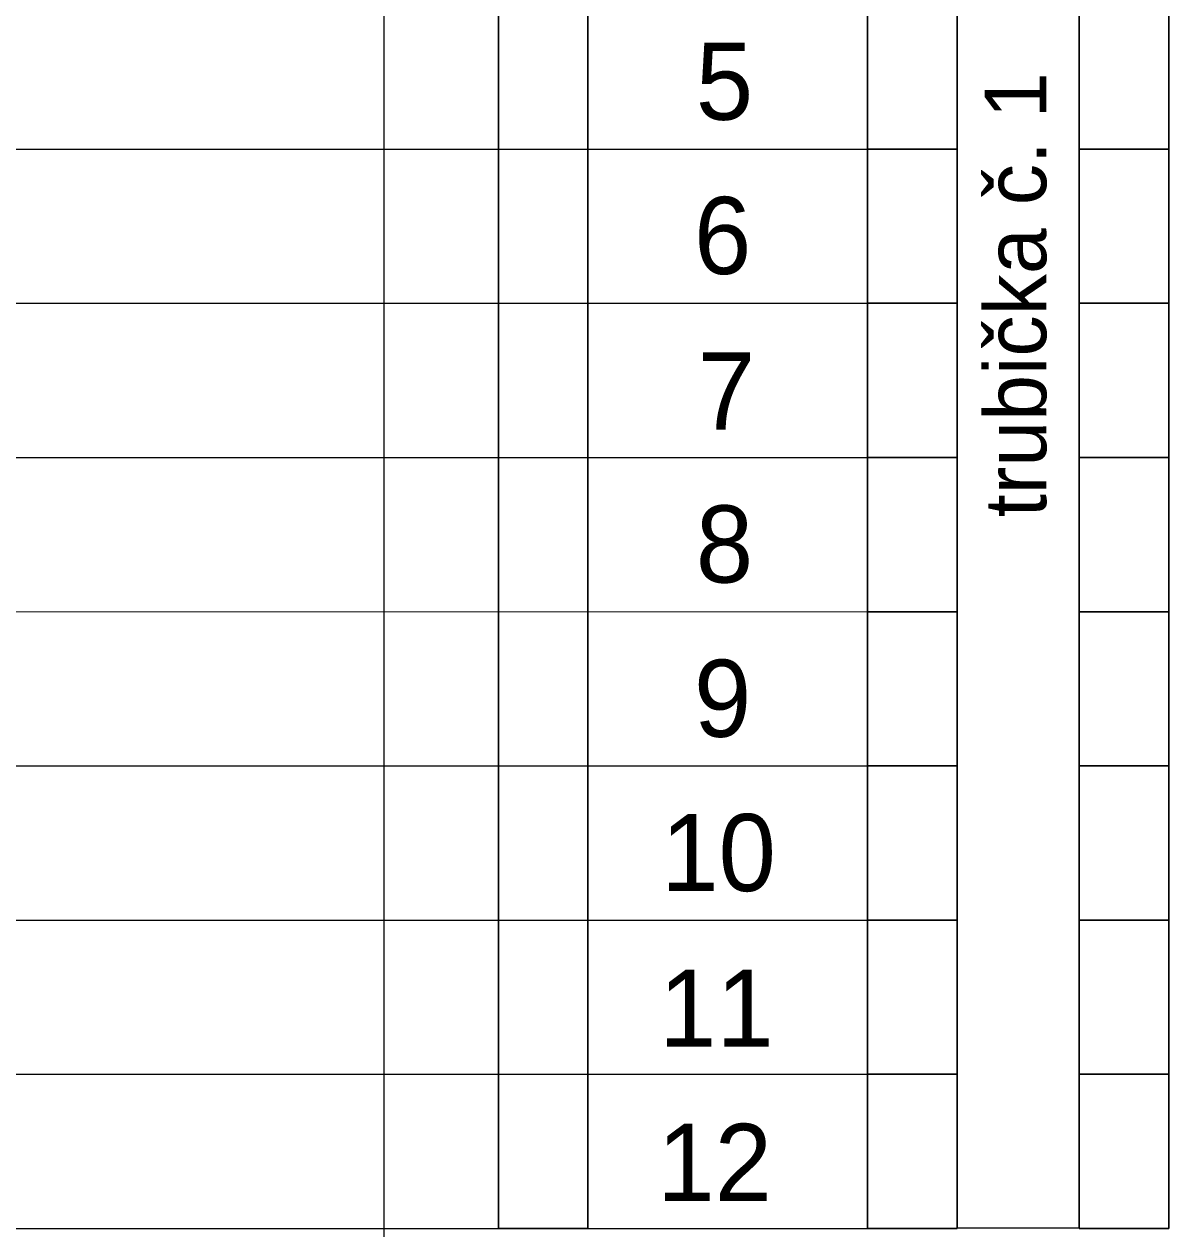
# Model space of a CAD drawing. Extents: x 1901 to 2519, y -3585 to -3154.
# Drawn here: x 2006.66 to 2032.79, y -3245.24 to -3217.75 of the extents above; entities that cross this region are included whole.
import ezdxf

# ---------------------------------------------------------------- set-up
doc = ezdxf.new("R2010")
doc.units = 0
doc.layers.add('rozvláknění', color=7, linetype='Continuous')

msp = doc.modelspace()

# ---------------------------------------------------------------- linework, layer by layer
at = {"layer": 'rozvláknění'}
for p, q in [((1933.193, -3220.597), (2025.898, -3220.599)), ((1933.193, -3224.115), (2025.898, -3224.117)), ((1933.193, -3227.634), (2025.898, -3227.636)), ((1933.193, -3231.152), (2025.898, -3231.154)), ((1933.193, -3234.67), (2025.898, -3234.672)), ((1933.193, -3238.188), (2025.898, -3238.19)), ((1933.193, -3241.706), (2025.898, -3241.708)), ((1933.193, -3245.225), (2025.898, -3245.227))]:
    msp.add_line(p, q, dxfattribs=at)
for points in [[(2014.869, -3178.545), (2059.522, -3178.544), (2059.522, -3570.656), (2014.869, -3570.656)], [(2019.518, -3245.227), (2017.476, -3245.227), (2017.476, -3203.008), (2019.518, -3203.008)], [(2027.939, -3203.008), (2030.726, -3203.008), (2030.726, -3245.223), (2027.939, -3245.223)], [(2025.898, -3217.081), (2027.939, -3217.081), (2027.939, -3220.599), (2025.898, -3220.599)], [(2030.726, -3217.081), (2032.767, -3217.081), (2032.767, -3220.599), (2030.726, -3220.599)], [(2030.726, -3217.081), (2032.767, -3217.081), (2032.767, -3220.599), (2030.726, -3220.599)], [(2025.898, -3220.599), (2027.939, -3220.599), (2027.939, -3224.117), (2025.898, -3224.117)], [(2030.726, -3220.599), (2032.767, -3220.599), (2032.767, -3224.117), (2030.726, -3224.117)], [(2030.726, -3220.599), (2032.767, -3220.599), (2032.767, -3224.117), (2030.726, -3224.117)], [(2025.898, -3224.117), (2027.939, -3224.117), (2027.939, -3227.636), (2025.898, -3227.636)], [(2030.726, -3224.117), (2032.767, -3224.117), (2032.767, -3227.636), (2030.726, -3227.636)], [(2030.726, -3224.117), (2032.767, -3224.117), (2032.767, -3227.636), (2030.726, -3227.636)], [(2025.898, -3227.636), (2027.939, -3227.636), (2027.939, -3231.154), (2025.898, -3231.154)], [(2030.726, -3227.636), (2032.767, -3227.636), (2032.767, -3231.154), (2030.726, -3231.154)], [(2030.726, -3227.636), (2032.767, -3227.636), (2032.767, -3231.154), (2030.726, -3231.154)], [(2025.898, -3231.154), (2027.939, -3231.154), (2027.939, -3234.672), (2025.898, -3234.672)], [(2030.726, -3231.154), (2032.767, -3231.154), (2032.767, -3234.672), (2030.726, -3234.672)], [(2030.726, -3231.154), (2032.767, -3231.154), (2032.767, -3234.672), (2030.726, -3234.672)], [(2025.898, -3234.672), (2027.939, -3234.672), (2027.939, -3238.19), (2025.898, -3238.19)], [(2030.726, -3234.672), (2032.767, -3234.672), (2032.767, -3238.19), (2030.726, -3238.19)], [(2030.726, -3234.672), (2032.767, -3234.672), (2032.767, -3238.19), (2030.726, -3238.19)], [(2025.898, -3238.19), (2027.939, -3238.19), (2027.939, -3241.708), (2025.898, -3241.708)], [(2030.726, -3238.19), (2032.767, -3238.19), (2032.767, -3241.708), (2030.726, -3241.708)], [(2030.726, -3238.19), (2032.767, -3238.19), (2032.767, -3241.708), (2030.726, -3241.708)], [(2025.898, -3241.708), (2027.939, -3241.708), (2027.939, -3245.227), (2025.898, -3245.227)], [(2030.726, -3241.708), (2032.767, -3241.708), (2032.767, -3245.227), (2030.726, -3245.227)], [(2030.726, -3241.708), (2032.767, -3241.708), (2032.767, -3245.227), (2030.726, -3245.227)]]:
    msp.add_lwpolyline(points, close=True, dxfattribs=at)
for points in [[(2019.518, -3203.008), (2017.476, -3203.008), (2017.476, -3245.227), (2019.518, -3245.227), (2019.518, -3203.008)], [(2019.518, -3203.008), (2017.476, -3203.008), (2017.476, -3245.227), (2019.518, -3245.227), (2019.518, -3203.008)], [(2019.518, -3203.008), (2017.476, -3203.008), (2017.476, -3245.227), (2019.518, -3245.227), (2019.518, -3203.008)], [(2019.518, -3203.008), (2017.476, -3203.008), (2017.476, -3245.227), (2019.518, -3245.227), (2019.518, -3203.008)], [(2019.518, -3203.008), (2017.476, -3203.008), (2017.476, -3245.227), (2019.518, -3245.227), (2019.518, -3203.008)], [(2019.518, -3203.008), (2017.476, -3203.008), (2017.476, -3245.227), (2019.518, -3245.227), (2019.518, -3203.008)], [(2025.898, -3220.599), (2027.939, -3220.599), (2027.939, -3217.081), (2025.898, -3217.081), (2025.898, -3220.599)], [(2025.898, -3220.599), (2027.939, -3220.599), (2027.939, -3217.081), (2025.898, -3217.081), (2025.898, -3220.599)], [(2025.898, -3220.599), (2027.939, -3220.599), (2027.939, -3217.081), (2025.898, -3217.081), (2025.898, -3220.599)], [(2025.898, -3220.599), (2027.939, -3220.599), (2027.939, -3217.081), (2025.898, -3217.081), (2025.898, -3220.599)], [(2025.898, -3220.599), (2027.939, -3220.599), (2027.939, -3217.081), (2025.898, -3217.081), (2025.898, -3220.599)], [(2025.898, -3220.599), (2027.939, -3220.599), (2027.939, -3217.081), (2025.898, -3217.081), (2025.898, -3220.599)], [(2025.898, -3220.599), (2027.939, -3220.599), (2027.939, -3217.081), (2025.898, -3217.081), (2025.898, -3220.599)], [(2025.898, -3220.599), (2027.939, -3220.599), (2027.939, -3217.081), (2025.898, -3217.081), (2025.898, -3220.599)], [(2025.898, -3220.599), (2027.939, -3220.599), (2027.939, -3217.081), (2025.898, -3217.081), (2025.898, -3220.599)], [(2025.898, -3220.599), (2027.939, -3220.599), (2027.939, -3217.081), (2025.898, -3217.081), (2025.898, -3220.599)], [(2030.726, -3220.599), (2032.767, -3220.599), (2032.767, -3217.081), (2030.726, -3217.081), (2030.726, -3220.599)], [(2030.726, -3220.599), (2032.767, -3220.599), (2032.767, -3217.081), (2030.726, -3217.081), (2030.726, -3220.599)], [(2030.726, -3220.599), (2032.767, -3220.599), (2032.767, -3217.081), (2030.726, -3217.081), (2030.726, -3220.599)], [(2030.726, -3220.599), (2032.767, -3220.599), (2032.767, -3217.081), (2030.726, -3217.081), (2030.726, -3220.599)], [(2030.726, -3220.599), (2032.767, -3220.599), (2032.767, -3217.081), (2030.726, -3217.081), (2030.726, -3220.599)], [(2030.726, -3220.599), (2032.767, -3220.599), (2032.767, -3217.081), (2030.726, -3217.081), (2030.726, -3220.599)], [(2030.726, -3220.599), (2032.767, -3220.599), (2032.767, -3217.081), (2030.726, -3217.081), (2030.726, -3220.599)], [(2030.726, -3220.599), (2032.767, -3220.599), (2032.767, -3217.081), (2030.726, -3217.081), (2030.726, -3220.599)], [(2030.726, -3220.599), (2032.767, -3220.599), (2032.767, -3217.081), (2030.726, -3217.081), (2030.726, -3220.599)], [(2030.726, -3220.599), (2032.767, -3220.599), (2032.767, -3217.081), (2030.726, -3217.081), (2030.726, -3220.599)], [(2025.898, -3224.117), (2027.939, -3224.117), (2027.939, -3220.599), (2025.898, -3220.599), (2025.898, -3224.117)], [(2025.898, -3224.117), (2027.939, -3224.117), (2027.939, -3220.599), (2025.898, -3220.599), (2025.898, -3224.117)], [(2025.898, -3224.117), (2027.939, -3224.117), (2027.939, -3220.599), (2025.898, -3220.599), (2025.898, -3224.117)], [(2025.898, -3224.117), (2027.939, -3224.117), (2027.939, -3220.599), (2025.898, -3220.599), (2025.898, -3224.117)], [(2025.898, -3224.117), (2027.939, -3224.117), (2027.939, -3220.599), (2025.898, -3220.599), (2025.898, -3224.117)], [(2025.898, -3224.117), (2027.939, -3224.117), (2027.939, -3220.599), (2025.898, -3220.599), (2025.898, -3224.117)], [(2025.898, -3224.117), (2027.939, -3224.117), (2027.939, -3220.599), (2025.898, -3220.599), (2025.898, -3224.117)], [(2025.898, -3224.117), (2027.939, -3224.117), (2027.939, -3220.599), (2025.898, -3220.599), (2025.898, -3224.117)], [(2025.898, -3224.117), (2027.939, -3224.117), (2027.939, -3220.599), (2025.898, -3220.599), (2025.898, -3224.117)], [(2025.898, -3224.117), (2027.939, -3224.117), (2027.939, -3220.599), (2025.898, -3220.599), (2025.898, -3224.117)], [(2030.726, -3224.117), (2032.767, -3224.117), (2032.767, -3220.599), (2030.726, -3220.599), (2030.726, -3224.117)], [(2030.726, -3224.117), (2032.767, -3224.117), (2032.767, -3220.599), (2030.726, -3220.599), (2030.726, -3224.117)], [(2030.726, -3224.117), (2032.767, -3224.117), (2032.767, -3220.599), (2030.726, -3220.599), (2030.726, -3224.117)], [(2030.726, -3224.117), (2032.767, -3224.117), (2032.767, -3220.599), (2030.726, -3220.599), (2030.726, -3224.117)], [(2030.726, -3224.117), (2032.767, -3224.117), (2032.767, -3220.599), (2030.726, -3220.599), (2030.726, -3224.117)], [(2030.726, -3224.117), (2032.767, -3224.117), (2032.767, -3220.599), (2030.726, -3220.599), (2030.726, -3224.117)], [(2030.726, -3224.117), (2032.767, -3224.117), (2032.767, -3220.599), (2030.726, -3220.599), (2030.726, -3224.117)], [(2030.726, -3224.117), (2032.767, -3224.117), (2032.767, -3220.599), (2030.726, -3220.599), (2030.726, -3224.117)], [(2030.726, -3224.117), (2032.767, -3224.117), (2032.767, -3220.599), (2030.726, -3220.599), (2030.726, -3224.117)], [(2030.726, -3224.117), (2032.767, -3224.117), (2032.767, -3220.599), (2030.726, -3220.599), (2030.726, -3224.117)], [(2025.898, -3227.636), (2027.939, -3227.636), (2027.939, -3224.117), (2025.898, -3224.117), (2025.898, -3227.636)], [(2025.898, -3227.636), (2027.939, -3227.636), (2027.939, -3224.117), (2025.898, -3224.117), (2025.898, -3227.636)], [(2025.898, -3227.636), (2027.939, -3227.636), (2027.939, -3224.117), (2025.898, -3224.117), (2025.898, -3227.636)], [(2025.898, -3227.636), (2027.939, -3227.636), (2027.939, -3224.117), (2025.898, -3224.117), (2025.898, -3227.636)], [(2025.898, -3227.636), (2027.939, -3227.636), (2027.939, -3224.117), (2025.898, -3224.117), (2025.898, -3227.636)], [(2025.898, -3227.636), (2027.939, -3227.636), (2027.939, -3224.117), (2025.898, -3224.117), (2025.898, -3227.636)], [(2025.898, -3227.636), (2027.939, -3227.636), (2027.939, -3224.117), (2025.898, -3224.117), (2025.898, -3227.636)], [(2025.898, -3227.636), (2027.939, -3227.636), (2027.939, -3224.117), (2025.898, -3224.117), (2025.898, -3227.636)], [(2025.898, -3227.636), (2027.939, -3227.636), (2027.939, -3224.117), (2025.898, -3224.117), (2025.898, -3227.636)], [(2025.898, -3227.636), (2027.939, -3227.636), (2027.939, -3224.117), (2025.898, -3224.117), (2025.898, -3227.636)], [(2030.726, -3227.636), (2032.767, -3227.636), (2032.767, -3224.117), (2030.726, -3224.117), (2030.726, -3227.636)], [(2030.726, -3227.636), (2032.767, -3227.636), (2032.767, -3224.117), (2030.726, -3224.117), (2030.726, -3227.636)], [(2030.726, -3227.636), (2032.767, -3227.636), (2032.767, -3224.117), (2030.726, -3224.117), (2030.726, -3227.636)], [(2030.726, -3227.636), (2032.767, -3227.636), (2032.767, -3224.117), (2030.726, -3224.117), (2030.726, -3227.636)], [(2030.726, -3227.636), (2032.767, -3227.636), (2032.767, -3224.117), (2030.726, -3224.117), (2030.726, -3227.636)], [(2030.726, -3227.636), (2032.767, -3227.636), (2032.767, -3224.117), (2030.726, -3224.117), (2030.726, -3227.636)], [(2030.726, -3227.636), (2032.767, -3227.636), (2032.767, -3224.117), (2030.726, -3224.117), (2030.726, -3227.636)], [(2030.726, -3227.636), (2032.767, -3227.636), (2032.767, -3224.117), (2030.726, -3224.117), (2030.726, -3227.636)], [(2030.726, -3227.636), (2032.767, -3227.636), (2032.767, -3224.117), (2030.726, -3224.117), (2030.726, -3227.636)], [(2030.726, -3227.636), (2032.767, -3227.636), (2032.767, -3224.117), (2030.726, -3224.117), (2030.726, -3227.636)], [(2025.898, -3231.154), (2027.939, -3231.154), (2027.939, -3227.636), (2025.898, -3227.636), (2025.898, -3231.154)], [(2025.898, -3231.154), (2027.939, -3231.154), (2027.939, -3227.636), (2025.898, -3227.636), (2025.898, -3231.154)], [(2025.898, -3231.154), (2027.939, -3231.154), (2027.939, -3227.636), (2025.898, -3227.636), (2025.898, -3231.154)], [(2025.898, -3231.154), (2027.939, -3231.154), (2027.939, -3227.636), (2025.898, -3227.636), (2025.898, -3231.154)], [(2025.898, -3231.154), (2027.939, -3231.154), (2027.939, -3227.636), (2025.898, -3227.636), (2025.898, -3231.154)], [(2025.898, -3231.154), (2027.939, -3231.154), (2027.939, -3227.636), (2025.898, -3227.636), (2025.898, -3231.154)], [(2025.898, -3231.154), (2027.939, -3231.154), (2027.939, -3227.636), (2025.898, -3227.636), (2025.898, -3231.154)], [(2025.898, -3231.154), (2027.939, -3231.154), (2027.939, -3227.636), (2025.898, -3227.636), (2025.898, -3231.154)], [(2025.898, -3231.154), (2027.939, -3231.154), (2027.939, -3227.636), (2025.898, -3227.636), (2025.898, -3231.154)], [(2025.898, -3231.154), (2027.939, -3231.154), (2027.939, -3227.636), (2025.898, -3227.636), (2025.898, -3231.154)], [(2030.726, -3231.154), (2032.767, -3231.154), (2032.767, -3227.636), (2030.726, -3227.636), (2030.726, -3231.154)], [(2030.726, -3231.154), (2032.767, -3231.154), (2032.767, -3227.636), (2030.726, -3227.636), (2030.726, -3231.154)], [(2030.726, -3231.154), (2032.767, -3231.154), (2032.767, -3227.636), (2030.726, -3227.636), (2030.726, -3231.154)], [(2030.726, -3231.154), (2032.767, -3231.154), (2032.767, -3227.636), (2030.726, -3227.636), (2030.726, -3231.154)], [(2030.726, -3231.154), (2032.767, -3231.154), (2032.767, -3227.636), (2030.726, -3227.636), (2030.726, -3231.154)], [(2030.726, -3231.154), (2032.767, -3231.154), (2032.767, -3227.636), (2030.726, -3227.636), (2030.726, -3231.154)], [(2030.726, -3231.154), (2032.767, -3231.154), (2032.767, -3227.636), (2030.726, -3227.636), (2030.726, -3231.154)], [(2030.726, -3231.154), (2032.767, -3231.154), (2032.767, -3227.636), (2030.726, -3227.636), (2030.726, -3231.154)], [(2030.726, -3231.154), (2032.767, -3231.154), (2032.767, -3227.636), (2030.726, -3227.636), (2030.726, -3231.154)], [(2030.726, -3231.154), (2032.767, -3231.154), (2032.767, -3227.636), (2030.726, -3227.636), (2030.726, -3231.154)], [(2025.898, -3234.672), (2027.939, -3234.672), (2027.939, -3231.154), (2025.898, -3231.154), (2025.898, -3234.672)], [(2025.898, -3234.672), (2027.939, -3234.672), (2027.939, -3231.154), (2025.898, -3231.154), (2025.898, -3234.672)], [(2025.898, -3234.672), (2027.939, -3234.672), (2027.939, -3231.154), (2025.898, -3231.154), (2025.898, -3234.672)], [(2025.898, -3234.672), (2027.939, -3234.672), (2027.939, -3231.154), (2025.898, -3231.154), (2025.898, -3234.672)], [(2025.898, -3234.672), (2027.939, -3234.672), (2027.939, -3231.154), (2025.898, -3231.154), (2025.898, -3234.672)], [(2025.898, -3234.672), (2027.939, -3234.672), (2027.939, -3231.154), (2025.898, -3231.154), (2025.898, -3234.672)], [(2025.898, -3234.672), (2027.939, -3234.672), (2027.939, -3231.154), (2025.898, -3231.154), (2025.898, -3234.672)], [(2025.898, -3234.672), (2027.939, -3234.672), (2027.939, -3231.154), (2025.898, -3231.154), (2025.898, -3234.672)], [(2025.898, -3234.672), (2027.939, -3234.672), (2027.939, -3231.154), (2025.898, -3231.154), (2025.898, -3234.672)], [(2025.898, -3234.672), (2027.939, -3234.672), (2027.939, -3231.154), (2025.898, -3231.154), (2025.898, -3234.672)], [(2030.726, -3234.672), (2032.767, -3234.672), (2032.767, -3231.154), (2030.726, -3231.154), (2030.726, -3234.672)], [(2030.726, -3234.672), (2032.767, -3234.672), (2032.767, -3231.154), (2030.726, -3231.154), (2030.726, -3234.672)], [(2030.726, -3234.672), (2032.767, -3234.672), (2032.767, -3231.154), (2030.726, -3231.154), (2030.726, -3234.672)], [(2030.726, -3234.672), (2032.767, -3234.672), (2032.767, -3231.154), (2030.726, -3231.154), (2030.726, -3234.672)], [(2030.726, -3234.672), (2032.767, -3234.672), (2032.767, -3231.154), (2030.726, -3231.154), (2030.726, -3234.672)], [(2030.726, -3234.672), (2032.767, -3234.672), (2032.767, -3231.154), (2030.726, -3231.154), (2030.726, -3234.672)], [(2030.726, -3234.672), (2032.767, -3234.672), (2032.767, -3231.154), (2030.726, -3231.154), (2030.726, -3234.672)], [(2030.726, -3234.672), (2032.767, -3234.672), (2032.767, -3231.154), (2030.726, -3231.154), (2030.726, -3234.672)], [(2030.726, -3234.672), (2032.767, -3234.672), (2032.767, -3231.154), (2030.726, -3231.154), (2030.726, -3234.672)], [(2030.726, -3234.672), (2032.767, -3234.672), (2032.767, -3231.154), (2030.726, -3231.154), (2030.726, -3234.672)], [(2025.898, -3238.19), (2027.939, -3238.19), (2027.939, -3234.672), (2025.898, -3234.672), (2025.898, -3238.19)], [(2025.898, -3238.19), (2027.939, -3238.19), (2027.939, -3234.672), (2025.898, -3234.672), (2025.898, -3238.19)], [(2025.898, -3238.19), (2027.939, -3238.19), (2027.939, -3234.672), (2025.898, -3234.672), (2025.898, -3238.19)], [(2025.898, -3238.19), (2027.939, -3238.19), (2027.939, -3234.672), (2025.898, -3234.672), (2025.898, -3238.19)], [(2025.898, -3238.19), (2027.939, -3238.19), (2027.939, -3234.672), (2025.898, -3234.672), (2025.898, -3238.19)], [(2025.898, -3238.19), (2027.939, -3238.19), (2027.939, -3234.672), (2025.898, -3234.672), (2025.898, -3238.19)], [(2025.898, -3238.19), (2027.939, -3238.19), (2027.939, -3234.672), (2025.898, -3234.672), (2025.898, -3238.19)], [(2025.898, -3238.19), (2027.939, -3238.19), (2027.939, -3234.672), (2025.898, -3234.672), (2025.898, -3238.19)], [(2025.898, -3238.19), (2027.939, -3238.19), (2027.939, -3234.672), (2025.898, -3234.672), (2025.898, -3238.19)], [(2025.898, -3238.19), (2027.939, -3238.19), (2027.939, -3234.672), (2025.898, -3234.672), (2025.898, -3238.19)], [(2030.726, -3238.19), (2032.767, -3238.19), (2032.767, -3234.672), (2030.726, -3234.672), (2030.726, -3238.19)], [(2030.726, -3238.19), (2032.767, -3238.19), (2032.767, -3234.672), (2030.726, -3234.672), (2030.726, -3238.19)], [(2030.726, -3238.19), (2032.767, -3238.19), (2032.767, -3234.672), (2030.726, -3234.672), (2030.726, -3238.19)], [(2030.726, -3238.19), (2032.767, -3238.19), (2032.767, -3234.672), (2030.726, -3234.672), (2030.726, -3238.19)], [(2030.726, -3238.19), (2032.767, -3238.19), (2032.767, -3234.672), (2030.726, -3234.672), (2030.726, -3238.19)], [(2030.726, -3238.19), (2032.767, -3238.19), (2032.767, -3234.672), (2030.726, -3234.672), (2030.726, -3238.19)], [(2030.726, -3238.19), (2032.767, -3238.19), (2032.767, -3234.672), (2030.726, -3234.672), (2030.726, -3238.19)], [(2030.726, -3238.19), (2032.767, -3238.19), (2032.767, -3234.672), (2030.726, -3234.672), (2030.726, -3238.19)], [(2030.726, -3238.19), (2032.767, -3238.19), (2032.767, -3234.672), (2030.726, -3234.672), (2030.726, -3238.19)], [(2030.726, -3238.19), (2032.767, -3238.19), (2032.767, -3234.672), (2030.726, -3234.672), (2030.726, -3238.19)], [(2025.898, -3241.708), (2027.939, -3241.708), (2027.939, -3238.19), (2025.898, -3238.19), (2025.898, -3241.708)], [(2025.898, -3241.708), (2027.939, -3241.708), (2027.939, -3238.19), (2025.898, -3238.19), (2025.898, -3241.708)], [(2025.898, -3241.708), (2027.939, -3241.708), (2027.939, -3238.19), (2025.898, -3238.19), (2025.898, -3241.708)], [(2025.898, -3241.708), (2027.939, -3241.708), (2027.939, -3238.19), (2025.898, -3238.19), (2025.898, -3241.708)], [(2025.898, -3241.708), (2027.939, -3241.708), (2027.939, -3238.19), (2025.898, -3238.19), (2025.898, -3241.708)], [(2025.898, -3241.708), (2027.939, -3241.708), (2027.939, -3238.19), (2025.898, -3238.19), (2025.898, -3241.708)], [(2025.898, -3241.708), (2027.939, -3241.708), (2027.939, -3238.19), (2025.898, -3238.19), (2025.898, -3241.708)], [(2025.898, -3241.708), (2027.939, -3241.708), (2027.939, -3238.19), (2025.898, -3238.19), (2025.898, -3241.708)], [(2025.898, -3241.708), (2027.939, -3241.708), (2027.939, -3238.19), (2025.898, -3238.19), (2025.898, -3241.708)], [(2025.898, -3241.708), (2027.939, -3241.708), (2027.939, -3238.19), (2025.898, -3238.19), (2025.898, -3241.708)], [(2030.726, -3241.708), (2032.767, -3241.708), (2032.767, -3238.19), (2030.726, -3238.19), (2030.726, -3241.708)], [(2030.726, -3241.708), (2032.767, -3241.708), (2032.767, -3238.19), (2030.726, -3238.19), (2030.726, -3241.708)], [(2030.726, -3241.708), (2032.767, -3241.708), (2032.767, -3238.19), (2030.726, -3238.19), (2030.726, -3241.708)], [(2030.726, -3241.708), (2032.767, -3241.708), (2032.767, -3238.19), (2030.726, -3238.19), (2030.726, -3241.708)], [(2030.726, -3241.708), (2032.767, -3241.708), (2032.767, -3238.19), (2030.726, -3238.19), (2030.726, -3241.708)], [(2030.726, -3241.708), (2032.767, -3241.708), (2032.767, -3238.19), (2030.726, -3238.19), (2030.726, -3241.708)], [(2030.726, -3241.708), (2032.767, -3241.708), (2032.767, -3238.19), (2030.726, -3238.19), (2030.726, -3241.708)], [(2030.726, -3241.708), (2032.767, -3241.708), (2032.767, -3238.19), (2030.726, -3238.19), (2030.726, -3241.708)], [(2030.726, -3241.708), (2032.767, -3241.708), (2032.767, -3238.19), (2030.726, -3238.19), (2030.726, -3241.708)], [(2030.726, -3241.708), (2032.767, -3241.708), (2032.767, -3238.19), (2030.726, -3238.19), (2030.726, -3241.708)], [(2025.898, -3245.227), (2027.939, -3245.227), (2027.939, -3241.708), (2025.898, -3241.708), (2025.898, -3245.227)], [(2025.898, -3245.227), (2027.939, -3245.227), (2027.939, -3241.708), (2025.898, -3241.708), (2025.898, -3245.227)], [(2025.898, -3245.227), (2027.939, -3245.227), (2027.939, -3241.708), (2025.898, -3241.708), (2025.898, -3245.227)], [(2025.898, -3245.227), (2027.939, -3245.227), (2027.939, -3241.708), (2025.898, -3241.708), (2025.898, -3245.227)], [(2025.898, -3245.227), (2027.939, -3245.227), (2027.939, -3241.708), (2025.898, -3241.708), (2025.898, -3245.227)], [(2025.898, -3245.227), (2027.939, -3245.227), (2027.939, -3241.708), (2025.898, -3241.708), (2025.898, -3245.227)], [(2025.898, -3245.227), (2027.939, -3245.227), (2027.939, -3241.708), (2025.898, -3241.708), (2025.898, -3245.227)], [(2025.898, -3245.227), (2027.939, -3245.227), (2027.939, -3241.708), (2025.898, -3241.708), (2025.898, -3245.227)], [(2025.898, -3245.227), (2027.939, -3245.227), (2027.939, -3241.708), (2025.898, -3241.708), (2025.898, -3245.227)], [(2025.898, -3245.227), (2027.939, -3245.227), (2027.939, -3241.708), (2025.898, -3241.708), (2025.898, -3245.227)], [(2030.726, -3245.227), (2032.767, -3245.227), (2032.767, -3241.708), (2030.726, -3241.708), (2030.726, -3245.227)], [(2030.726, -3245.227), (2032.767, -3245.227), (2032.767, -3241.708), (2030.726, -3241.708), (2030.726, -3245.227)], [(2030.726, -3245.227), (2032.767, -3245.227), (2032.767, -3241.708), (2030.726, -3241.708), (2030.726, -3245.227)], [(2030.726, -3245.227), (2032.767, -3245.227), (2032.767, -3241.708), (2030.726, -3241.708), (2030.726, -3245.227)], [(2030.726, -3245.227), (2032.767, -3245.227), (2032.767, -3241.708), (2030.726, -3241.708), (2030.726, -3245.227)], [(2030.726, -3245.227), (2032.767, -3245.227), (2032.767, -3241.708), (2030.726, -3241.708), (2030.726, -3245.227)], [(2030.726, -3245.227), (2032.767, -3245.227), (2032.767, -3241.708), (2030.726, -3241.708), (2030.726, -3245.227)], [(2030.726, -3245.227), (2032.767, -3245.227), (2032.767, -3241.708), (2030.726, -3241.708), (2030.726, -3245.227)], [(2030.726, -3245.227), (2032.767, -3245.227), (2032.767, -3241.708), (2030.726, -3241.708), (2030.726, -3245.227)], [(2030.726, -3245.227), (2032.767, -3245.227), (2032.767, -3241.708), (2030.726, -3241.708), (2030.726, -3245.227)]]:
    msp.add_lwpolyline(points, dxfattribs=at)

# ---------------------------------------------------------------- texts
for s, p in [('5', (2021.979, -3219.93)), ('6', (2021.937, -3223.45)), ('7', (2022.026, -3227)), ('8', (2021.979, -3230.49)), ('9', (2021.937, -3234.01)), ('10', (2021.189, -3237.53)), ('11', (2021.142, -3241.08)), ('12', (2021.1, -3244.6))]:
    msp.add_text(s, height=1.76, dxfattribs=at).set_placement(p)
msp.add_text('trubička č. 1', height=1.408, rotation=90, dxfattribs=at).set_placement((2029.974, -3228.997))

doc.saveas('drawing.dxf')
